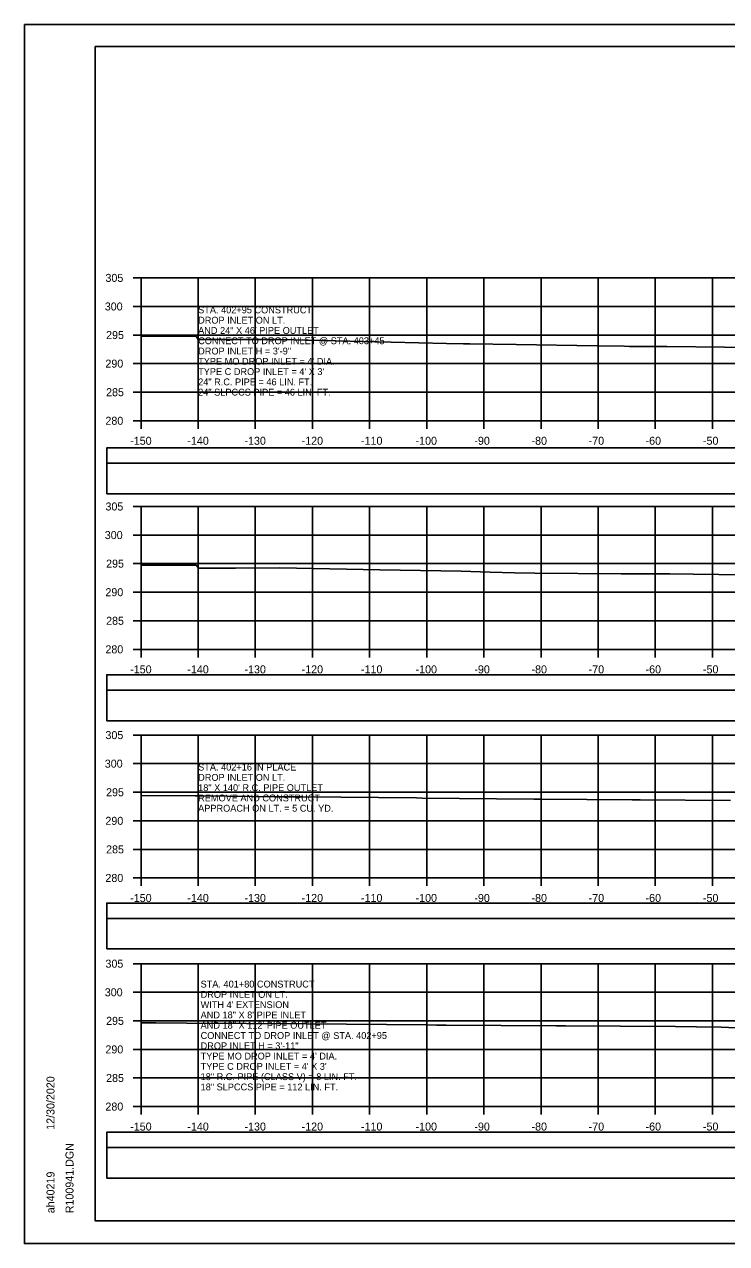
# Model space of a CAD drawing. Extents: x 1370538 to 1372872, y 376220 to 381127.
# Drawn here: x 1370538.2 to 1370661.1, y 376433.8 to 376647.1 of the extents above; entities that cross this region are included whole.
import ezdxf

# ---------------------------------------------------------------- set-up
doc = ezdxf.new("R2010")
doc.units = 0
for name, color, linetype in [('R_Border Notes', 7, 'Continuous'), ('R_Border PE', 7, 'Continuous'), ('R_Border Prem', 7, 'Continuous'), ('R_Dimension', 7, 'Continuous'), ('R_Grid', 7, 'Continuous'), ('R_No Plot', 7, 'Continuous'), ('R_Water Annot', 7, 'Continuous'), ('T_Detection Zones', 7, 'Continuous')]:
    doc.layers.add(name, color=color, linetype=linetype)

msp = doc.modelspace()

# ---------------------------------------------------------------- linework, layer by layer
at = {"layer": 'R_Border Notes'}
for p, q in [((1370550.61, 376643.21), (1370866.79, 376643.21)), ((1370550.61, 376437.75), (1370550.61, 376643.21)), ((1370550.61, 376437.75), (1370550.61, 376437.75)), ((1370866.79, 376437.75), (1370550.61, 376437.75))]:
    msp.add_line(p, q, dxfattribs=at)
at = {"layer": 'R_Border Prem'}
for p, q in [((1370557.21, 376602.75), (1370558.61, 376602.75)), ((1370558.61, 376577.75), (1370558.61, 376602.75)), ((1370557.21, 376597.75), (1370558.61, 376597.75)), ((1370557.21, 376592.75), (1370558.61, 376592.75)), ((1370557.21, 376587.75), (1370558.61, 376587.75)), ((1370557.21, 376582.75), (1370558.61, 376582.75)), ((1370557.21, 376577.75), (1370558.61, 376577.75)), ((1370558.61, 376577.75), (1370858.61, 376577.75)), ((1370558.61, 376576.35), (1370558.61, 376577.75)), ((1370568.61, 376576.35), (1370568.61, 376577.75)), ((1370578.61, 376576.35), (1370578.61, 376577.75)), ((1370588.61, 376576.35), (1370588.61, 376577.75)), ((1370598.61, 376576.35), (1370598.61, 376577.75)), ((1370608.61, 376576.35), (1370608.61, 376577.75)), ((1370618.61, 376576.35), (1370618.61, 376577.75)), ((1370628.61, 376576.35), (1370628.61, 376577.75)), ((1370638.61, 376576.35), (1370638.61, 376577.75)), ((1370648.61, 376576.35), (1370648.61, 376577.75)), ((1370658.61, 376576.35), (1370658.61, 376577.75)), ((1370557.21, 376562.75), (1370558.61, 376562.75)), ((1370558.61, 376537.75), (1370558.61, 376562.75)), ((1370557.21, 376557.75), (1370558.61, 376557.75)), ((1370557.21, 376552.75), (1370558.61, 376552.75)), ((1370557.21, 376547.75), (1370558.61, 376547.75)), ((1370557.21, 376542.75), (1370558.61, 376542.75)), ((1370557.21, 376537.75), (1370558.61, 376537.75)), ((1370558.61, 376537.75), (1370858.61, 376537.75)), ((1370558.61, 376536.35), (1370558.61, 376537.75)), ((1370568.61, 376536.35), (1370568.61, 376537.75)), ((1370578.61, 376536.35), (1370578.61, 376537.75)), ((1370588.61, 376536.35), (1370588.61, 376537.75)), ((1370598.61, 376536.35), (1370598.61, 376537.75)), ((1370608.61, 376536.35), (1370608.61, 376537.75)), ((1370618.61, 376536.35), (1370618.61, 376537.75)), ((1370628.61, 376536.35), (1370628.61, 376537.75)), ((1370638.61, 376536.35), (1370638.61, 376537.75)), ((1370648.61, 376536.35), (1370648.61, 376537.75)), ((1370658.61, 376536.35), (1370658.61, 376537.75)), ((1370557.21, 376522.75), (1370558.61, 376522.75)), ((1370558.61, 376497.75), (1370558.61, 376522.75)), ((1370557.21, 376517.75), (1370558.61, 376517.75)), ((1370557.21, 376512.75), (1370558.61, 376512.75)), ((1370557.21, 376507.75), (1370558.61, 376507.75)), ((1370557.21, 376502.75), (1370558.61, 376502.75)), ((1370557.21, 376497.75), (1370558.61, 376497.75)), ((1370558.61, 376497.75), (1370858.61, 376497.75)), ((1370558.61, 376496.35), (1370558.61, 376497.75)), ((1370568.61, 376496.35), (1370568.61, 376497.75)), ((1370578.61, 376496.35), (1370578.61, 376497.75)), ((1370588.61, 376496.35), (1370588.61, 376497.75)), ((1370598.61, 376496.35), (1370598.61, 376497.75)), ((1370608.61, 376496.35), (1370608.61, 376497.75)), ((1370618.61, 376496.35), (1370618.61, 376497.75)), ((1370628.61, 376496.35), (1370628.61, 376497.75)), ((1370638.61, 376496.35), (1370638.61, 376497.75)), ((1370648.61, 376496.35), (1370648.61, 376497.75)), ((1370658.61, 376496.35), (1370658.61, 376497.75)), ((1370557.21, 376482.75), (1370558.61, 376482.75)), ((1370558.61, 376457.75), (1370558.61, 376482.75)), ((1370557.21, 376477.75), (1370558.61, 376477.75)), ((1370557.21, 376472.75), (1370558.61, 376472.75)), ((1370557.21, 376467.75), (1370558.61, 376467.75)), ((1370557.21, 376462.75), (1370558.61, 376462.75)), ((1370557.21, 376457.75), (1370558.61, 376457.75)), ((1370558.61, 376457.75), (1370858.61, 376457.75)), ((1370558.61, 376456.35), (1370558.61, 376457.75)), ((1370568.61, 376456.35), (1370568.61, 376457.75)), ((1370578.61, 376456.35), (1370578.61, 376457.75)), ((1370588.61, 376456.35), (1370588.61, 376457.75)), ((1370598.61, 376456.35), (1370598.61, 376457.75)), ((1370608.61, 376456.35), (1370608.61, 376457.75)), ((1370618.61, 376456.35), (1370618.61, 376457.75)), ((1370628.61, 376456.35), (1370628.61, 376457.75)), ((1370638.61, 376456.35), (1370638.61, 376457.75)), ((1370648.61, 376456.35), (1370648.61, 376457.75)), ((1370658.61, 376456.35), (1370658.61, 376457.75))]:
    msp.add_line(p, q, dxfattribs=at)
at = {"layer": 'R_Dimension'}
for points in [[(1370558.61, 376592.53), (1370562.6, 376592.54), (1370563.09, 376592.54), (1370568.27, 376592.5), (1370568.32, 376592.43), (1370568.59, 376591.99), (1370575.03, 376591.98), (1370583.02, 376591.96), (1370612.07, 376591.28), (1370615.07, 376591.2), (1370616.16, 376591.19), (1370624.26, 376591.07), (1370638.42, 376590.85), (1370643.15, 376590.78), (1370644.11, 376590.77), (1370650.62, 376590.73), (1370660.72, 376590.6), (1370673.12, 376590.44)], [(1370558.61, 376552.51), (1370562.51, 376552.48), (1370566.68, 376552.47), (1370568.29, 376552.47), (1370568.59, 376552.05), (1370568.66, 376551.96), (1370575.14, 376551.97), (1370582.89, 376551.99), (1370600.4, 376551.66), (1370614.61, 376551.43), (1370619.74, 376551.27), (1370623.99, 376551.15), (1370627.55, 376551.11), (1370642.62, 376550.97), (1370645.4, 376550.97), (1370651.14, 376550.97), (1370655.22, 376550.9), (1370673.29, 376550.65)], [(1370558.61, 376512.18), (1370568.11, 376512.14), (1370568.44, 376512.12), (1370569.57, 376512.12), (1370582.13, 376511.94), (1370584.91, 376511.95), (1370586.81, 376511.95), (1370586.94, 376511.95), (1370606.81, 376511.75), (1370607.84, 376511.74), (1370627.33, 376511.56), (1370628.7, 376511.55), (1370644.54, 376511.42), (1370645.97, 376511.42), (1370661.77, 376511.29)], [(1370558.61, 376472.41), (1370561.18, 376472.39), (1370566.64, 376472.37), (1370587.51, 376472.21), (1370608.64, 376472.03), (1370610.35, 376472.02), (1370612.03, 376472.01), (1370631.28, 376471.89), (1370632.88, 376471.88), (1370652.15, 376471.77), (1370655.81, 376471.73), (1370660.11, 376471.65), (1370669.03, 376471.23)]]:
    msp.add_lwpolyline(points, dxfattribs=at)
at = {"layer": 'R_Grid'}
for p, q in [((1370558.61, 376602.75), (1370858.61, 376602.75)), ((1370558.61, 376577.75), (1370558.61, 376602.75)), ((1370568.61, 376577.75), (1370568.61, 376602.75)), ((1370578.61, 376577.75), (1370578.61, 376602.75)), ((1370588.61, 376577.75), (1370588.61, 376602.75)), ((1370598.61, 376577.75), (1370598.61, 376602.75)), ((1370608.61, 376577.75), (1370608.61, 376602.75)), ((1370618.61, 376577.75), (1370618.61, 376602.75)), ((1370628.61, 376577.75), (1370628.61, 376602.75)), ((1370638.61, 376577.75), (1370638.61, 376602.75)), ((1370648.61, 376577.75), (1370648.61, 376602.75)), ((1370658.61, 376577.75), (1370658.61, 376602.75)), ((1370558.61, 376597.75), (1370858.61, 376597.75)), ((1370558.61, 376592.75), (1370858.61, 376592.75)), ((1370558.61, 376587.75), (1370858.61, 376587.75)), ((1370558.61, 376582.75), (1370858.61, 376582.75)), ((1370558.61, 376577.75), (1370858.61, 376577.75)), ((1370558.61, 376562.75), (1370858.61, 376562.75)), ((1370558.61, 376537.75), (1370558.61, 376562.75)), ((1370568.61, 376537.75), (1370568.61, 376562.75)), ((1370578.61, 376537.75), (1370578.61, 376562.75)), ((1370588.61, 376537.75), (1370588.61, 376562.75)), ((1370598.61, 376537.75), (1370598.61, 376562.75)), ((1370608.61, 376537.75), (1370608.61, 376562.75)), ((1370618.61, 376537.75), (1370618.61, 376562.75)), ((1370628.61, 376537.75), (1370628.61, 376562.75)), ((1370638.61, 376537.75), (1370638.61, 376562.75)), ((1370648.61, 376537.75), (1370648.61, 376562.75)), ((1370658.61, 376537.75), (1370658.61, 376562.75)), ((1370558.61, 376557.75), (1370858.61, 376557.75)), ((1370558.61, 376552.75), (1370858.61, 376552.75)), ((1370558.61, 376547.75), (1370858.61, 376547.75)), ((1370558.61, 376542.75), (1370858.61, 376542.75)), ((1370558.61, 376537.75), (1370858.61, 376537.75)), ((1370558.61, 376522.75), (1370858.61, 376522.75)), ((1370558.61, 376497.75), (1370558.61, 376522.75)), ((1370568.61, 376497.75), (1370568.61, 376522.75)), ((1370578.61, 376497.75), (1370578.61, 376522.75)), ((1370588.61, 376497.75), (1370588.61, 376522.75)), ((1370598.61, 376497.75), (1370598.61, 376522.75)), ((1370608.61, 376497.75), (1370608.61, 376522.75)), ((1370618.61, 376497.75), (1370618.61, 376522.75)), ((1370628.61, 376497.75), (1370628.61, 376522.75)), ((1370638.61, 376497.75), (1370638.61, 376522.75)), ((1370648.61, 376497.75), (1370648.61, 376522.75)), ((1370658.61, 376497.75), (1370658.61, 376522.75)), ((1370558.61, 376517.75), (1370858.61, 376517.75)), ((1370558.61, 376512.75), (1370858.61, 376512.75)), ((1370558.61, 376507.75), (1370858.61, 376507.75)), ((1370558.61, 376502.75), (1370858.61, 376502.75)), ((1370558.61, 376497.75), (1370858.61, 376497.75)), ((1370558.61, 376482.75), (1370858.61, 376482.75)), ((1370558.61, 376457.75), (1370558.61, 376482.75)), ((1370568.61, 376457.75), (1370568.61, 376482.75)), ((1370578.61, 376457.75), (1370578.61, 376482.75)), ((1370588.61, 376457.75), (1370588.61, 376482.75)), ((1370598.61, 376457.75), (1370598.61, 376482.75)), ((1370608.61, 376457.75), (1370608.61, 376482.75)), ((1370618.61, 376457.75), (1370618.61, 376482.75)), ((1370628.61, 376457.75), (1370628.61, 376482.75)), ((1370638.61, 376457.75), (1370638.61, 376482.75)), ((1370648.61, 376457.75), (1370648.61, 376482.75)), ((1370658.61, 376457.75), (1370658.61, 376482.75)), ((1370558.61, 376477.75), (1370858.61, 376477.75)), ((1370558.61, 376472.75), (1370858.61, 376472.75)), ((1370558.61, 376467.75), (1370858.61, 376467.75)), ((1370558.61, 376462.75), (1370858.61, 376462.75)), ((1370558.61, 376457.75), (1370858.61, 376457.75))]:
    msp.add_line(p, q, dxfattribs=at)
at = {"layer": 'R_No Plot'}
for p, q in [((1370538.21, 376647.11), (1370871.54, 376647.11)), ((1370538.21, 376433.77), (1370871.54, 376433.77))]:
    msp.add_line(p, q, dxfattribs=at)
for points in [[(1370538.2, 376647.11), (1370871.54, 376647.11), (1370871.54, 376433.77), (1370538.2, 376433.77)], [(1370784.53, 376643.21), (1370784.53, 376633.33), (1370820.26, 376633.33), (1370820.26, 376630.41), (1370843.46, 376630.41), (1370843.46, 376606.08), (1370866.79, 376606.08), (1370866.79, 376437.75), (1370550.61, 376437.75), (1370550.61, 376643.21)]]:
    msp.add_lwpolyline(points, close=True, dxfattribs=at)
at = {"layer": 'T_Detection Zones'}
for points in [[(1370552.62, 376570.31), (1370864.59, 376570.31), (1370864.59, 376573.01), (1370552.62, 376573.01)], [(1370552.62, 376564.98), (1370864.59, 376564.98), (1370864.59, 376570.31), (1370552.62, 376570.31)], [(1370552.62, 376530.59), (1370864.59, 376530.59), (1370864.59, 376533.3), (1370552.62, 376533.3)], [(1370552.62, 376525.27), (1370864.59, 376525.27), (1370864.59, 376530.59), (1370552.62, 376530.59)], [(1370552.62, 376490.65), (1370864.59, 376490.65), (1370864.59, 376493.35), (1370552.62, 376493.35)], [(1370552.62, 376485.33), (1370864.59, 376485.33), (1370864.59, 376490.65), (1370552.62, 376490.65)], [(1370552.62, 376450.56), (1370864.59, 376450.56), (1370864.59, 376453.26), (1370552.62, 376453.26)], [(1370552.62, 376445.24), (1370864.59, 376445.24), (1370864.59, 376450.56), (1370552.62, 376450.56)]]:
    msp.add_lwpolyline(points, close=True, dxfattribs=at)

# ---------------------------------------------------------------- texts
at = {"layer": 'R_Border Notes'}
for s, p in [('12/30/2020', (1370543.47, 376453.68)), ('R100941.DGN', (1370546.8, 376439.08)), ('ah40219', (1370543.47, 376439.08))]:
    msp.add_text(s, height=1.4, rotation=90, dxfattribs=at).set_placement(p)
at = {"layer": 'R_Border PE'}
for s, p in [('305', (1370552.39, 376602.05)), ('300', (1370552.27, 376597.05)), ('295', (1370552.5, 376592.05)), ('290', (1370552.38, 376587.05)), ('285', (1370552.5, 376582.05)), ('280', (1370552.38, 376577.05)), ('-150', (1370556.72, 376573.55)), ('-140', (1370566.72, 376573.55)), ('-130', (1370576.72, 376573.55)), ('-120', (1370586.72, 376573.55)), ('-110', (1370597.11, 376573.55)), ('-100', (1370606.66, 376573.55)), ('-90', (1370616.95, 376573.55)), ('-80', (1370626.95, 376573.55)), ('-70', (1370636.95, 376573.55)), ('-60', (1370646.91, 376573.55)), ('-50', (1370656.95, 376573.55)), ('305', (1370552.39, 376562.05)), ('300', (1370552.27, 376557.05)), ('295', (1370552.5, 376552.05)), ('290', (1370552.38, 376547.05)), ('285', (1370552.5, 376542.05)), ('280', (1370552.38, 376537.05)), ('-150', (1370556.72, 376533.55)), ('-140', (1370566.72, 376533.55)), ('-130', (1370576.72, 376533.55)), ('-120', (1370586.72, 376533.55)), ('-110', (1370597.11, 376533.55)), ('-100', (1370606.66, 376533.55)), ('-90', (1370616.95, 376533.55)), ('-80', (1370626.95, 376533.55)), ('-70', (1370636.95, 376533.55)), ('-60', (1370646.91, 376533.55)), ('-50', (1370656.95, 376533.55)), ('305', (1370552.39, 376522.05)), ('300', (1370552.27, 376517.05)), ('295', (1370552.5, 376512.05)), ('290', (1370552.38, 376507.05)), ('285', (1370552.5, 376502.05)), ('280', (1370552.38, 376497.05)), ('-150', (1370556.72, 376493.55)), ('-140', (1370566.72, 376493.55)), ('-130', (1370576.72, 376493.55)), ('-120', (1370586.72, 376493.55)), ('-110', (1370597.11, 376493.55)), ('-100', (1370606.66, 376493.55)), ('-90', (1370616.95, 376493.55)), ('-80', (1370626.95, 376493.55)), ('-70', (1370636.95, 376493.55)), ('-60', (1370646.91, 376493.55)), ('-50', (1370656.95, 376493.55)), ('305', (1370552.39, 376482.05)), ('300', (1370552.27, 376477.05)), ('295', (1370552.5, 376472.05)), ('290', (1370552.38, 376467.05)), ('285', (1370552.5, 376462.05)), ('280', (1370552.38, 376457.05)), ('-150', (1370556.72, 376453.55)), ('-140', (1370566.72, 376453.55)), ('-130', (1370576.72, 376453.55)), ('-120', (1370586.72, 376453.55)), ('-110', (1370597.11, 376453.55)), ('-100', (1370606.66, 376453.55)), ('-90', (1370616.95, 376453.55)), ('-80', (1370626.95, 376453.55)), ('-70', (1370636.95, 376453.55)), ('-60', (1370646.91, 376453.55)), ('-50', (1370656.95, 376453.55))]:
    msp.add_text(s, height=1.4, dxfattribs=at).set_placement(p)
at = {"layer": 'R_Water Annot'}
for s, p in [('STA. 402+95 CONSTRUCT', (1370568.61, 376596.55)), ('DROP INLET ON LT.', (1370568.61, 376594.75)), ('AND 24" X 46\' PIPE OUTLET', (1370568.61, 376592.95)), ('CONNECT TO DROP INLET @ STA. 403+45', (1370568.61, 376591.15)), ('DROP INLET H = 3\'-9"', (1370568.61, 376589.35)), ("TYPE MO DROP INLET = 4' DIA.", (1370568.61, 376587.55)), ("TYPE C DROP INLET = 4' X 3'", (1370568.61, 376585.75)), ('24" R.C. PIPE = 46 LIN. FT.', (1370568.61, 376583.95)), ('24" SLPCCS PIPE = 46 LIN. FT.', (1370568.61, 376582.15)), ('STA. 402+16 IN PLACE', (1370568.61, 376516.55)), ('DROP INLET ON LT.', (1370568.61, 376514.75)), ('18" X 140\' R.C. PIPE OUTLET', (1370568.61, 376512.95)), ('REMOVE AND CONSTRUCT', (1370568.61, 376511.15)), ('APPROACH ON LT. = 5 CU. YD.', (1370568.61, 376509.35)), ('STA. 401+80 CONSTRUCT', (1370569.04, 376478.58)), ('DROP INLET ON LT.', (1370569.04, 376476.78)), ("WITH 4' EXTENSION", (1370569.04, 376474.98)), ('AND 18" X 8\' PIPE INLET', (1370569.04, 376473.18)), ('AND 18" X 112\' PIPE OUTLET', (1370569.04, 376471.38)), ('CONNECT TO DROP INLET @ STA. 402+95', (1370569.04, 376469.58)), ('DROP INLET H = 3\'-11"', (1370569.04, 376467.78)), ("TYPE MO DROP INLET = 4' DIA.", (1370569.04, 376465.98)), ("TYPE C DROP INLET = 4' X 3'", (1370569.04, 376464.18)), ('18" R.C. PIPE (CLASS V) = 8 LIN. FT.', (1370569.04, 376462.38)), ('18" SLPCCS PIPE = 112 LIN. FT.', (1370569.04, 376460.58))]:
    msp.add_text(s, height=1.2, dxfattribs=at).set_placement(p)

doc.saveas('drawing.dxf')
